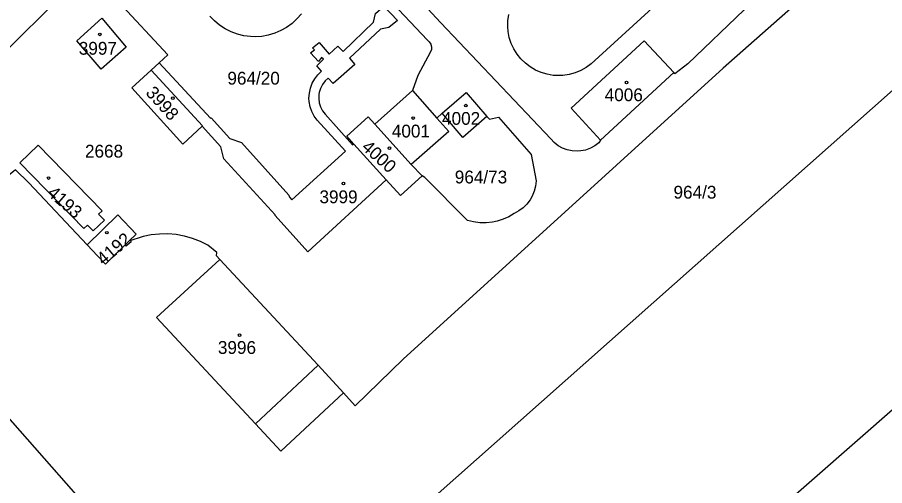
# Model space of a CAD drawing. Extents: x -679220 to -673243, y -1075091 to -1066557.
# Drawn here: x -676020.3 to -675905.3, y -1070068.5 to -1070006.3 of the extents above; entities that cross this region are included whole.
import ezdxf

# ---------------------------------------------------------------- set-up
doc = ezdxf.new("R2010")
doc.units = 0
for name, color, linetype in [('Hranice parcel', 7, 'Continuous'), ('Parcelní čísla', 7, 'Continuous'), ('Vnitřní kresba', 7, 'Continuous'), ('Značky budov', 7, 'Continuous')]:
    doc.layers.add(name, color=color, linetype=linetype)

msp = doc.modelspace()

# ---------------------------------------------------------------- linework, layer by layer
at = {"layer": 'Hranice parcel'}
for p, q in [((-675983.27, -1069990.91), (-675965.95, -1070009.36)), ((-675930.04, -1069999.47), (-675944.22, -1070012.5)), ((-676021.79, -1070010.73), (-676015.11, -1070004.06)), ((-676002.6, -1070013.34), (-676001.54, -1070012.34)), ((-675933.24, -1070013.64), (-675942.97, -1070022.64)), ((-675972.9, -1070020.49), (-675967.93, -1070016.05)), ((-675967.93, -1070016.05), (-675964.68, -1070019.69)), ((-675964.68, -1070019.69), (-675963.97, -1070019.06)), ((-675968.08, -1070025.87), (-675972.9, -1070020.49)), ((-675971.39, -1070027.89), (-675975.7, -1070023.16)), ((-675942.97, -1070022.64), (-675943.21, -1070022.99)), ((-675968.08, -1070025.87), (-675966.64, -1070027.38)), ((-676003.64, -1070035.4), (-676005.53, -1070036.06))]:
    msp.add_line(p, q, dxfattribs=at)
for points in [[(-675878.27, -1069983.43), (-675885.04, -1069989.6), (-675890.9, -1069994.71), (-675892.32, -1069995.79), (-675895.47, -1069997.01), (-675914.77, -1070002.48), (-675926.72, -1070013.07), (-675969.17, -1070051.7), (-675975.51, -1070057.92), (-675977.08, -1070056.19)], [(-675949.59, -1070022.47), (-675964.15, -1070007.06), (-675983.64, -1069986.02)], [(-676001.54, -1070012.34), (-676000.38, -1070011.29), (-676006.96, -1070004.2)], [(-675979.98, -1070013.47), (-675980.63, -1070012.75), (-675979.73, -1070011.87), (-675979.97, -1070011.64), (-675980.39, -1070012.16), (-675981.44, -1070011.05), (-675980.92, -1070010.61), (-675981.17, -1070010.37), (-675980.31, -1070009.66), (-675978.96, -1070011.2), (-675977.81, -1070010.15), (-675977.11, -1070010.84), (-675973.1, -1070006.96), (-675972.82, -1070005.79), (-675971.74, -1070004.82), (-675969.93, -1070006.72), (-675971.04, -1070007.65), (-675972.16, -1070007.89), (-675976.29, -1070011.76), (-675975.59, -1070012.57), (-675978.43, -1070015.09), (-675979.09, -1070014.38)], [(-675923.22, -1070004.38), (-675923.93, -1070005.3), (-675931.42, -1070012.48), (-675933.11, -1070013.83), (-675933.24, -1070013.64)], [(-675982.66, -1070005.87), (-675983.24, -1070006.53), (-675983.89, -1070007.13), (-675984.61, -1070007.65), (-675985.38, -1070008.08), (-675986.2, -1070008.43), (-675987.05, -1070008.68), (-675987.92, -1070008.84), (-675988.8, -1070008.89), (-675989.42, -1070008.87), (-675990.29, -1070008.76), (-675991.15, -1070008.55), (-675991.98, -1070008.24), (-675992.78, -1070007.84), (-675993.52, -1070007.36), (-675994.2, -1070006.79), (-675994.81, -1070006.15)], [(-675944.22, -1070012.5), (-675944.88, -1070012.99), (-675945.6, -1070013.39), (-675946.36, -1070013.7), (-675947.16, -1070013.91), (-675947.97, -1070014.03), (-675948.42, -1070014.05), (-675949.24, -1070014.02), (-675950.05, -1070013.88), (-675950.84, -1070013.65), (-675951.59, -1070013.32), (-675952.3, -1070012.9), (-675952.95, -1070012.41), (-675953.54, -1070011.83), (-675954.05, -1070011.2), (-675954.48, -1070010.51), (-675954.83, -1070009.78), (-675955.08, -1070009.01), (-675955.23, -1070008.21), (-675955.29, -1070007.57), (-675955.26, -1070006.76), (-675955.14, -1070005.95)], [(-676009.13, -1070006.42), (-676005.9, -1070010.27), (-676009.2, -1070013.18), (-676012.44, -1070009.45), (-676009.13, -1070006.42)], [(-675965.95, -1070009.36), (-675965.69, -1070009.58), (-675965.5, -1070009.88), (-675965.49, -1070009.91), (-675965.4, -1070010.24), (-675965.42, -1070010.58), (-675965.53, -1070010.91)], [(-675942.97, -1070022.64), (-675946.88, -1070018.37), (-675937.2, -1070009.44), (-675933.24, -1070013.64)], [(-675965.53, -1070010.91), (-675967.19, -1070014.02), (-675967.93, -1070016.05)], [(-676001.54, -1070012.34), (-675994.71, -1070019.72), (-675994.64, -1070019.68), (-675992.16, -1070022.39), (-675990.59, -1070022.93), (-675984.32, -1070029.93), (-675984.25, -1070030.2), (-675983.91, -1070030.56), (-675976.79, -1070024.1), (-675980.58, -1070019.98)], [(-676027.49, -1070052.79), (-675991.58, -1070093.59), (-675901.02, -1070013.14)], [(-675995.81, -1070020.78), (-675998.37, -1070023.15), (-676005.15, -1070015.69), (-676002.6, -1070013.34)], [(-676002.6, -1070013.34), (-675995.76, -1070020.72), (-675995.81, -1070020.78)], [(-675980.58, -1070019.98), (-675980.97, -1070019.43), (-675981.28, -1070018.82), (-675981.5, -1070018.18), (-675981.62, -1070017.51), (-675981.65, -1070017.05), (-675981.6, -1070016.38), (-675981.46, -1070015.71), (-675981.22, -1070015.07), (-675980.88, -1070014.48), (-675980.47, -1070013.94), (-675979.98, -1070013.47)], [(-675979.09, -1070014.38), (-675979.51, -1070014.77), (-675979.86, -1070015.23), (-675980.12, -1070015.75), (-675980.29, -1070016.3), (-675980.33, -1070016.52), (-675980.36, -1070017.09), (-675980.29, -1070017.67), (-675980.12, -1070018.22), (-675979.86, -1070018.73), (-675979.52, -1070019.19)], [(-675963.97, -1070019.06), (-675960.8, -1070016.3), (-675958.06, -1070019.5)], [(-675979.52, -1070019.19), (-675975.89, -1070023.24), (-675975.7, -1070023.16)], [(-675975.7, -1070023.16), (-675976.64, -1070022.1), (-675973.82, -1070019.54), (-675972.9, -1070020.49)], [(-675964.68, -1070019.69), (-675963.09, -1070021.46), (-675968.08, -1070025.87)], [(-675958.06, -1070019.5), (-675961.23, -1070022.27), (-675963.97, -1070019.06)], [(-675958.06, -1070019.5), (-675957.71, -1070019.85), (-675956.52, -1070019.57), (-675952.16, -1070024.51), (-675951.52, -1070028.05)], [(-675971.39, -1070027.89), (-675981.81, -1070037.47), (-675986.15, -1070032.61), (-675986.13, -1070032.55), (-675992.96, -1070025.09), (-675993.35, -1070023.52), (-675995.81, -1070020.78)], [(-676017.57, -1070023.27), (-676009.07, -1070032.02), (-676009.55, -1070032.47), (-676008.79, -1070033.27), (-676010.28, -1070034.69), (-676011.04, -1070033.9), (-676011.52, -1070034.36), (-676019.98, -1070025.62), (-676017.57, -1070023.27)], [(-675943.21, -1070022.99), (-675943.74, -1070023.39), (-675944.33, -1070023.71), (-675944.96, -1070023.94), (-675945.61, -1070024.06), (-675946.07, -1070024.1), (-675946.74, -1070024.06), (-675947.39, -1070023.92), (-675948.02, -1070023.69), (-675948.6, -1070023.36), (-675949.13, -1070022.95), (-675949.59, -1070022.47)], [(-676011.07, -1070036.53), (-676018.81, -1070028.29), (-676020.59, -1070026.57), (-676025.36, -1070030.41), (-676024.86, -1070031.05), (-676026.5, -1070032.42), (-676026.97, -1070031.81), (-676031.73, -1070036.3), (-676032.47, -1070037.39), (-676034.97, -1070039.35), (-676036.98, -1070037.32)], [(-675966.64, -1070027.38), (-675969.51, -1070029.97), (-675971.39, -1070027.89)], [(-675960.63, -1070033.28), (-675966.27, -1070027.59), (-675966.64, -1070027.38)], [(-675951.52, -1070028.05), (-675951.6, -1070028.75), (-675951.77, -1070029.42), (-675952.04, -1070030.07), (-675952.32, -1070030.56), (-675952.74, -1070031.11), (-675953.24, -1070031.6), (-675953.8, -1070032.02), (-675954.42, -1070032.35), (-675955.14, -1070032.79), (-675955.9, -1070033.14), (-675956.7, -1070033.4), (-675957.31, -1070033.53), (-675958.14, -1070033.61), (-675958.98, -1070033.6), (-675959.82, -1070033.49), (-675960.63, -1070033.28)], [(-676011.07, -1070036.53), (-676007, -1070032.56), (-676004.55, -1070035.11), (-676005.53, -1070036.06)], [(-675995.07, -1070036.55), (-675996.06, -1070036.07), (-675997.08, -1070035.68), (-675998.14, -1070035.38), (-675998.2, -1070035.36), (-675999.28, -1070035.17), (-676000.38, -1070035.08), (-676001.47, -1070035.09), (-676002.56, -1070035.19), (-676003.64, -1070035.4)], [(-676005.53, -1070036.06), (-676008.65, -1070039.1), (-676009.7, -1070037.98), (-676011.07, -1070036.53)], [(-675993.48, -1070038.49), (-675993.91, -1070038.01), (-675993.85, -1070037.54), (-675995.07, -1070036.55)], [(-675880.39, -1070037.48), (-675978.76, -1070123.76), (-675996.58, -1070143.95), (-676031.44, -1070174.2), (-676053.84, -1070190.42)], [(-675977.08, -1070056.19), (-675985.39, -1070063.93), (-675988.76, -1070060.3), (-676001.86, -1070046.18), (-675993.48, -1070038.49)], [(-675993.48, -1070038.49), (-675980.42, -1070052.52), (-675977.08, -1070056.19)]]:
    msp.add_lwpolyline(points, dxfattribs=at)
at = {"layer": 'Vnitřní kresba'}
msp.add_line((-675980.42, -1070052.52), (-675988.76, -1070060.3), dxfattribs=at)
at = {"layer": 'Značky budov'}
for centre in [(-676009.38, -1070008.58), (-675939.52, -1070014.96), (-675999.7, -1070017.06), (-675960.85, -1070018.04), (-675967.82, -1070019.69), (-675970.99, -1070023.69), (-676016.18, -1070027.66), (-675977.09, -1070028.37), (-676008.45, -1070034.91), (-675990.85, -1070048.53)]:
    msp.add_circle(centre, 0.175, dxfattribs=at)

# ---------------------------------------------------------------- texts
at = {"layer": 'Parcelní čísla'}
for s, p in [('3997', (-676012.18, -1070011.28)), ('964/20', (-675992.47, -1070015.25)), ('4006', (-675942.43, -1070017.45)), ('4002', (-675964, -1070020.59)), ('4001', (-675970.66, -1070022.27)), ('2668', (-676011.36, -1070024.94)), ('964/73', (-675962.31, -1070028.37)), ('964/3', (-675933.3, -1070030.39)), ('3999', (-675980.26, -1070031)), ('3996', (-675993.73, -1070051.01))]:
    msp.add_text(s, height=1.7, dxfattribs=at).set_placement(p)
for s, rotation, p in [('3998', 312, (-676003.41, -1070016.41)), ('4000', 318, (-675974.79, -1070023.73)), ('4193', 319, (-676016.49, -1070029.83)), ('4192', 40, (-676008.92, -1070039.32))]:
    msp.add_text(s, height=1.7, rotation=rotation, dxfattribs=at).set_placement(p)

doc.saveas('drawing.dxf')
